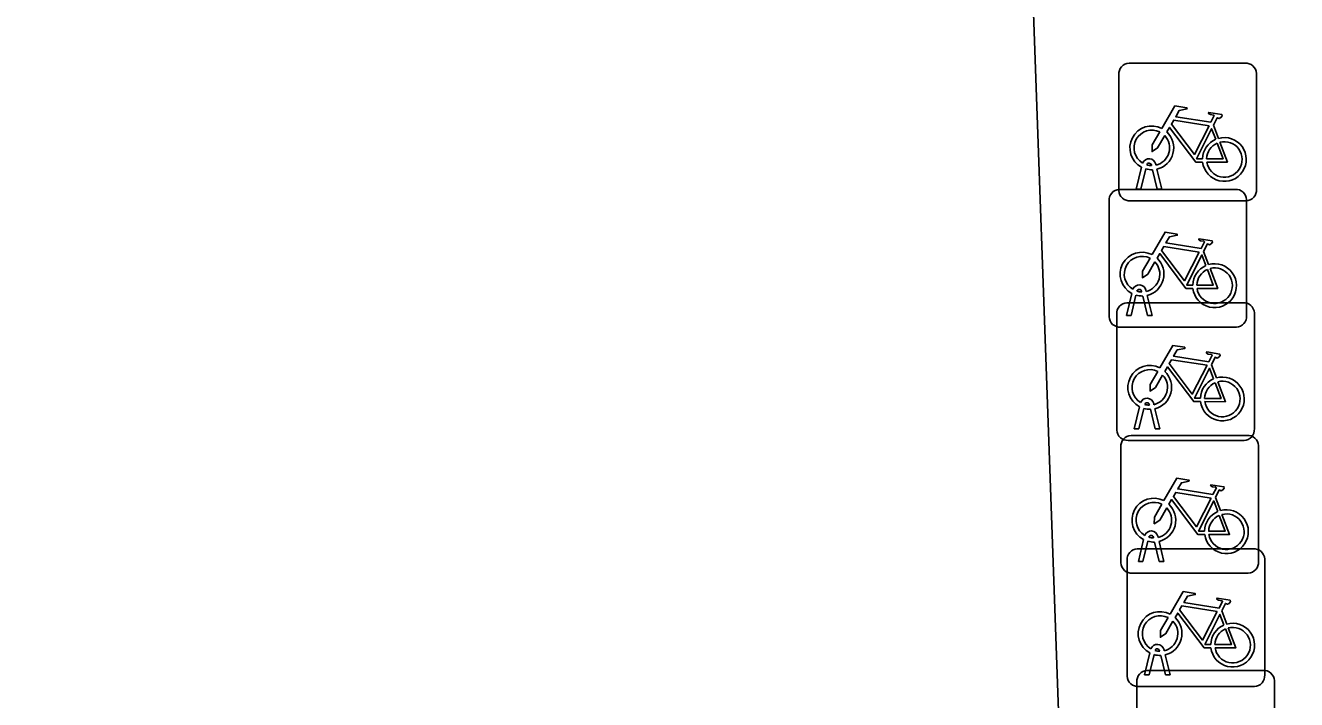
# Model space of a CAD drawing. Extents: x 161084 to 161928, y 385354 to 386522.
# Drawn here: x 161324.9 to 161334.13, y 386440.64 to 386445.53 of the extents above; entities that cross this region are included whole.
import ezdxf

# ---------------------------------------------------------------- set-up
doc = ezdxf.new("R2010")
doc.units = 0
for name, color, linetype in [('IMGEO_Fietsenrek', 7, 'Continuous'), ('IMGEO_Pand', 7, 'Continuous'), ('IMGEO_Voetpad_open', 7, 'Continuous')]:
    doc.layers.add(name, color=color, linetype=linetype)

msp = doc.modelspace()

# ---------------------------------------------------------------- linework, layer by layer
at = {"layer": 'IMGEO_Fietsenrek'}
for p, q in [((161332.9119, 386445.2605), (161333.7528, 386445.2605)), ((161333.7528, 386445.2605), (161332.9119, 386445.2605)), ((161332.8375, 386444.3359), (161332.8375, 386445.1768)), ((161332.8375, 386445.1768), (161332.8375, 386444.3359)), ((161333.8365, 386445.1861), (161333.8365, 386444.3452)), ((161333.8365, 386444.3452), (161333.8365, 386445.1861)), ((161333.5242, 386444.8102), (161333.5605, 386444.715)), ((161333.0749, 386444.5169), (161333.0739, 386444.5212)), ((161333.1056, 386444.5284), (161333.1074, 386444.5205)), ((161332.9645, 386444.3453), (161333.0028, 386444.5053)), ((161333.0332, 386444.4931), (161332.9979, 386444.3453)), ((161333.116, 386444.3453), (161333.0821, 386444.487)), ((161333.1144, 386444.4913), (161333.1494, 386444.3453)), ((161332.8409, 386444.3445), (161333.6818, 386444.3445)), ((161333.6818, 386444.3445), (161332.8409, 386444.3445)), ((161332.9979, 386444.3453), (161332.9645, 386444.3453)), ((161333.1494, 386444.3453), (161333.116, 386444.3453)), ((161332.7665, 386443.4199), (161332.7665, 386444.2608)), ((161332.7665, 386444.2608), (161332.7665, 386443.4199)), ((161333.7621, 386444.2615), (161332.9212, 386444.2615)), ((161332.9212, 386444.2615), (161333.7621, 386444.2615)), ((161333.7655, 386444.2701), (161333.7655, 386443.4292)), ((161333.7655, 386443.4292), (161333.7655, 386444.2701)), ((161333.4532, 386443.8942), (161333.4895, 386443.799)), ((161332.8935, 386443.4293), (161332.9318, 386443.5893)), ((161333.0039, 386443.6009), (161333.0029, 386443.6052)), ((161333.0346, 386443.6124), (161333.0364, 386443.6045)), ((161332.8969, 386443.5225), (161333.7378, 386443.5225)), ((161333.7378, 386443.5225), (161332.8969, 386443.5225)), ((161332.9622, 386443.5771), (161332.9269, 386443.4293)), ((161333.045, 386443.4293), (161333.0111, 386443.571)), ((161333.0434, 386443.5753), (161333.0784, 386443.4293)), ((161332.8225, 386442.5979), (161332.8225, 386443.4388)), ((161332.8225, 386443.4388), (161332.8225, 386442.5979)), ((161332.9269, 386443.4293), (161332.8935, 386443.4293)), ((161333.0784, 386443.4293), (161333.045, 386443.4293)), ((161333.8215, 386443.4481), (161333.8215, 386442.6072)), ((161333.8215, 386442.6072), (161333.8215, 386443.4481)), ((161333.6911, 386443.3455), (161332.8502, 386443.3455)), ((161332.8502, 386443.3455), (161333.6911, 386443.3455)), ((161333.5092, 386443.0722), (161333.5455, 386442.977)), ((161332.9495, 386442.6073), (161332.9878, 386442.7673)), ((161333.0599, 386442.7789), (161333.0589, 386442.7832)), ((161333.0906, 386442.7904), (161333.0924, 386442.7825)), ((161333.0182, 386442.7551), (161332.9829, 386442.6073)), ((161333.101, 386442.6073), (161333.0671, 386442.749)), ((161333.0994, 386442.7533), (161333.1344, 386442.6073)), ((161332.9829, 386442.6073), (161332.9495, 386442.6073)), ((161333.1344, 386442.6073), (161333.101, 386442.6073)), ((161333.7471, 386442.5235), (161332.9062, 386442.5235)), ((161332.9062, 386442.5235), (161333.7471, 386442.5235)), ((161332.9269, 386442.5595), (161333.7678, 386442.5595)), ((161333.7678, 386442.5595), (161332.9269, 386442.5595)), ((161333.8515, 386442.4851), (161333.8515, 386441.6442)), ((161333.8515, 386441.6442), (161333.8515, 386442.4851)), ((161332.8525, 386441.6349), (161332.8525, 386442.4758)), ((161332.8525, 386442.4758), (161332.8525, 386441.6349)), ((161333.5392, 386442.1092), (161333.5755, 386442.014)), ((161332.9795, 386441.6443), (161333.0178, 386441.8043)), ((161333.0482, 386441.7921), (161333.0129, 386441.6443)), ((161333.0899, 386441.8159), (161333.0889, 386441.8202)), ((161333.131, 386441.6443), (161333.0971, 386441.786)), ((161333.1206, 386441.8274), (161333.1224, 386441.8195)), ((161333.1294, 386441.7903), (161333.1644, 386441.6443)), ((161332.8975, 386440.8119), (161332.8975, 386441.6528)), ((161332.8975, 386441.6528), (161332.8975, 386440.8119)), ((161332.9719, 386441.7365), (161333.8128, 386441.7365)), ((161333.8128, 386441.7365), (161332.9719, 386441.7365)), ((161333.8965, 386441.6621), (161333.8965, 386440.8212)), ((161333.8965, 386440.8212), (161333.8965, 386441.6621)), ((161333.7771, 386441.5605), (161332.9362, 386441.5605)), ((161332.9362, 386441.5605), (161333.7771, 386441.5605)), ((161333.0129, 386441.6443), (161332.9795, 386441.6443)), ((161333.1644, 386441.6443), (161333.131, 386441.6443)), ((161333.5842, 386441.2862), (161333.6205, 386441.191)), ((161333.0245, 386440.8213), (161333.0628, 386440.9813)), ((161333.0932, 386440.9691), (161333.0579, 386440.8213)), ((161333.1349, 386440.9929), (161333.1339, 386440.9972)), ((161333.176, 386440.8213), (161333.1421, 386440.963)), ((161333.1656, 386441.0044), (161333.1674, 386440.9965)), ((161333.1744, 386440.9673), (161333.2094, 386440.8213)), ((161333.0579, 386440.8213), (161333.0245, 386440.8213)), ((161333.0429, 386440.8545), (161333.8838, 386440.8545)), ((161333.8838, 386440.8545), (161333.0429, 386440.8545)), ((161333.2094, 386440.8213), (161333.176, 386440.8213)), ((161332.9685, 386439.9299), (161332.9685, 386440.7708)), ((161332.9685, 386440.7708), (161332.9685, 386439.9299)), ((161333.8221, 386440.7375), (161332.9812, 386440.7375)), ((161332.9812, 386440.7375), (161333.8221, 386440.7375)), ((161333.9675, 386440.7801), (161333.9675, 386439.9392)), ((161333.9675, 386439.9392), (161333.9675, 386440.7801))]:
    msp.add_line(p, q, dxfattribs=at)
for points in [[(161333.1501, 386444.7872), (161333.2448, 386444.9507), (161333.331, 386444.9369), (161333.3327, 386444.9282), (161333.2766, 386444.9173), (161333.2504, 386444.872), (161333.5056, 386444.8312)], [(161333.5056, 386444.8312), (161333.5306, 386444.88), (161333.5255, 386444.884), (161333.5023, 386444.8877), (161333.4896, 386444.8952), (161333.4886, 386444.8983), (161333.4908, 386444.9029), (161333.5856, 386444.8878), (161333.5879, 386444.8775), (161333.5785, 386444.8651), (161333.5661, 386444.8587), (161333.5516, 386444.8649), (161333.5242, 386444.8102)], [(161333.4458, 386444.5425), (161333.3961, 386444.5426), (161333.2054, 386444.7943), (161333.1864, 386444.7615)], [(161333.4927, 386444.806), (161333.2359, 386444.847), (161333.2192, 386444.8182), (161333.3862, 386444.5979), (161333.4927, 386444.806)], [(161333.1708, 386444.7347), (161333.1192, 386444.6455), (161333.0793, 386444.6195), (161333.0805, 386444.667), (161333.135, 386444.7612)], [(161333.5407, 386444.708), (161333.5114, 386444.7848), (161333.402, 386444.5667), (161333.4447, 386444.5666)], [(161333.4747, 386444.5665), (161333.5946, 386444.5663), (161333.5514, 386444.6799)], [(161333.5712, 386444.6868), (161333.6262, 386444.5422), (161333.4761, 386444.5425)], [(161333.0791, 386443.8712), (161333.1738, 386444.0347), (161333.26, 386444.0209), (161333.2617, 386444.0122), (161333.2056, 386444.0013), (161333.1794, 386443.956), (161333.4346, 386443.9152)], [(161333.4346, 386443.9152), (161333.4596, 386443.964), (161333.4545, 386443.968), (161333.4313, 386443.9717), (161333.4186, 386443.9792), (161333.4176, 386443.9823), (161333.4198, 386443.9869), (161333.5146, 386443.9718), (161333.5169, 386443.9615), (161333.5075, 386443.9491), (161333.4951, 386443.9427), (161333.4806, 386443.9489), (161333.4532, 386443.8942)], [(161333.3748, 386443.6265), (161333.3251, 386443.6266), (161333.1344, 386443.8783), (161333.1154, 386443.8455)], [(161333.4217, 386443.89), (161333.1649, 386443.931), (161333.1482, 386443.9022), (161333.3152, 386443.6819), (161333.4217, 386443.89)], [(161333.4697, 386443.792), (161333.4404, 386443.8688), (161333.331, 386443.6507), (161333.3737, 386443.6506)], [(161333.0998, 386443.8187), (161333.0482, 386443.7295), (161333.0083, 386443.7035), (161333.0095, 386443.751), (161333.064, 386443.8452)], [(161333.4037, 386443.6505), (161333.5236, 386443.6503), (161333.4804, 386443.7639)], [(161333.5002, 386443.7708), (161333.5552, 386443.6262), (161333.4051, 386443.6265)], [(161333.1351, 386443.0492), (161333.2298, 386443.2127), (161333.316, 386443.1989), (161333.3177, 386443.1902), (161333.2616, 386443.1793), (161333.2354, 386443.134), (161333.4906, 386443.0932)], [(161333.4906, 386443.0932), (161333.5156, 386443.142), (161333.5105, 386443.146), (161333.4873, 386443.1497), (161333.4746, 386443.1572), (161333.4736, 386443.1603), (161333.4758, 386443.1649), (161333.5706, 386443.1498), (161333.5729, 386443.1395), (161333.5635, 386443.1271), (161333.5511, 386443.1207), (161333.5366, 386443.1269), (161333.5092, 386443.0722)], [(161333.4308, 386442.8045), (161333.3811, 386442.8046), (161333.1904, 386443.0563), (161333.1714, 386443.0235)], [(161333.4777, 386443.068), (161333.2209, 386443.109), (161333.2042, 386443.0802), (161333.3712, 386442.8599), (161333.4777, 386443.068)], [(161333.5257, 386442.97), (161333.4964, 386443.0468), (161333.387, 386442.8287), (161333.4297, 386442.8286)], [(161333.1558, 386442.9967), (161333.1042, 386442.9075), (161333.0643, 386442.8815), (161333.0655, 386442.929), (161333.12, 386443.0232)], [(161333.5562, 386442.9488), (161333.6112, 386442.8042), (161333.4611, 386442.8045)], [(161333.4597, 386442.8285), (161333.5796, 386442.8283), (161333.5364, 386442.9419)], [(161333.1651, 386442.0862), (161333.2598, 386442.2497), (161333.346, 386442.2359), (161333.3477, 386442.2272), (161333.2916, 386442.2163), (161333.2654, 386442.171), (161333.5206, 386442.1302)], [(161333.5077, 386442.105), (161333.2509, 386442.146), (161333.2342, 386442.1172), (161333.4012, 386441.8969), (161333.5077, 386442.105)], [(161333.5206, 386442.1302), (161333.5456, 386442.179), (161333.5405, 386442.183), (161333.5173, 386442.1867), (161333.5046, 386442.1942), (161333.5036, 386442.1973), (161333.5058, 386442.2019), (161333.6006, 386442.1868), (161333.6029, 386442.1765), (161333.5935, 386442.1641), (161333.5811, 386442.1577), (161333.5666, 386442.1639), (161333.5392, 386442.1092)], [(161333.1858, 386442.0337), (161333.1342, 386441.9445), (161333.0943, 386441.9185), (161333.0955, 386441.966), (161333.15, 386442.0602)], [(161333.4608, 386441.8415), (161333.4111, 386441.8416), (161333.2204, 386442.0933), (161333.2014, 386442.0605)], [(161333.5557, 386442.007), (161333.5264, 386442.0838), (161333.417, 386441.8657), (161333.4597, 386441.8656)], [(161333.4897, 386441.8655), (161333.6096, 386441.8653), (161333.5664, 386441.9789)], [(161333.5862, 386441.9858), (161333.6412, 386441.8412), (161333.4911, 386441.8415)], [(161333.2101, 386441.2632), (161333.3048, 386441.4267), (161333.391, 386441.4129), (161333.3927, 386441.4042), (161333.3366, 386441.3933), (161333.3104, 386441.348), (161333.5656, 386441.3072)], [(161333.5656, 386441.3072), (161333.5906, 386441.356), (161333.5855, 386441.36), (161333.5623, 386441.3637), (161333.5496, 386441.3712), (161333.5486, 386441.3743), (161333.5508, 386441.3789), (161333.6456, 386441.3638), (161333.6479, 386441.3535), (161333.6385, 386441.3411), (161333.6261, 386441.3347), (161333.6116, 386441.3409), (161333.5842, 386441.2862)], [(161333.5527, 386441.282), (161333.2959, 386441.323), (161333.2792, 386441.2942), (161333.4462, 386441.0739), (161333.5527, 386441.282)], [(161333.2308, 386441.2107), (161333.1792, 386441.1215), (161333.1393, 386441.0955), (161333.1405, 386441.143), (161333.195, 386441.2372)], [(161333.5058, 386441.0185), (161333.4561, 386441.0186), (161333.2654, 386441.2703), (161333.2464, 386441.2375)], [(161333.6007, 386441.184), (161333.5714, 386441.2608), (161333.462, 386441.0427), (161333.5047, 386441.0426)], [(161333.5347, 386441.0425), (161333.6546, 386441.0423), (161333.6114, 386441.1559)], [(161333.6312, 386441.1628), (161333.6862, 386441.0182), (161333.5361, 386441.0185)]]:
    msp.add_lwpolyline(points, dxfattribs=at)
for centre, radius, start, end in [((161332.9152, 386445.1826), 0.0779, 92.4484, 184.28452), ((161332.9152, 386445.1826), 0.0779, 92.4484, 184.28452), ((161333.7586, 386445.1828), 0.0779, 2.4484, 94.28452), ((161333.7586, 386445.1828), 0.0779, 2.4484, 94.28452), ((161333.0771, 386444.6459), 0.159, 62.67661, 242.13685), ((161333.0771, 386444.6459), 0.129, 63.31916, 238.90302), ((161333.0771, 386444.6459), 0.129, 283.60429, 43.43025), ((161333.0771, 386444.6459), 0.159, 283.5766, 46.60424), ((161333.6037, 386444.5619), 0.159, 113.3408, 178.32165), ((161333.6037, 386444.5619), 0.159, 187.0065, 105.77075), ((161333.6037, 386444.5619), 0.129, 113.92302, 177.95563), ((161333.6037, 386444.5619), 0.129, 188.67146, 104.58832), ((161333.0569, 386444.5173), 0.0499, 12.8025, 158.69338), ((161333.0569, 386444.5173), 0.0174, 12.8025, 163.45023), ((161333.0771, 386444.6459), 0.129, 253.41502, 269.02044), ((161333.0771, 386444.6459), 0.159, 253.99666, 271.78671), ((161332.8442, 386444.2666), 0.0779, 92.4484, 184.28452), ((161332.8442, 386444.2666), 0.0779, 92.4484, 184.28452), ((161332.9154, 386444.3392), 0.0779, 182.4484, 274.28452), ((161332.9154, 386444.3392), 0.0779, 182.4484, 274.28452), ((161333.6876, 386444.2668), 0.0779, 2.4484, 94.28452), ((161333.6876, 386444.2668), 0.0779, 2.4484, 94.28452), ((161333.7588, 386444.3394), 0.0779, 272.4484, 4.28452), ((161333.7588, 386444.3394), 0.0779, 272.4484, 4.28452), ((161333.0061, 386443.7299), 0.159, 62.67661, 242.13685), ((161333.0061, 386443.7299), 0.129, 63.31916, 238.90302), ((161333.0061, 386443.7299), 0.129, 283.60429, 43.43025), ((161333.0061, 386443.7299), 0.159, 283.5766, 46.60424), ((161333.5327, 386443.6459), 0.159, 113.3408, 178.32165), ((161333.5327, 386443.6459), 0.159, 187.0065, 105.77075), ((161333.5327, 386443.6459), 0.129, 188.67146, 104.58832), ((161333.5327, 386443.6459), 0.129, 113.92302, 177.95563), ((161332.9859, 386443.6013), 0.0499, 12.8025, 158.69338), ((161332.9859, 386443.6013), 0.0174, 12.8025, 163.45023), ((161333.0061, 386443.7299), 0.129, 253.41502, 269.02044), ((161332.9002, 386443.4446), 0.0779, 92.4484, 184.28452), ((161332.9002, 386443.4446), 0.0779, 92.4484, 184.28452), ((161333.0061, 386443.7299), 0.159, 253.99666, 271.78671), ((161333.7436, 386443.4448), 0.0779, 2.4484, 94.28452), ((161333.7436, 386443.4448), 0.0779, 2.4484, 94.28452), ((161332.8444, 386443.4232), 0.0779, 182.4484, 274.28452), ((161332.8444, 386443.4232), 0.0779, 182.4484, 274.28452), ((161333.6878, 386443.4234), 0.0779, 272.4484, 4.28452), ((161333.6878, 386443.4234), 0.0779, 272.4484, 4.28452), ((161333.0621, 386442.9079), 0.159, 62.67661, 242.13685), ((161333.0621, 386442.9079), 0.129, 63.31916, 238.90302), ((161333.0621, 386442.9079), 0.129, 283.60429, 43.43025), ((161333.0621, 386442.9079), 0.159, 283.5766, 46.60424), ((161333.5887, 386442.8239), 0.159, 113.3408, 178.32165), ((161333.5887, 386442.8239), 0.159, 187.0065, 105.77075), ((161333.5887, 386442.8239), 0.129, 188.67146, 104.58832), ((161333.5887, 386442.8239), 0.129, 113.92302, 177.95563), ((161333.0419, 386442.7793), 0.0499, 12.8025, 158.69338), ((161333.0419, 386442.7793), 0.0174, 12.8025, 163.45023), ((161333.0621, 386442.9079), 0.129, 253.41502, 269.02044), ((161333.0621, 386442.9079), 0.159, 253.99666, 271.78671), ((161332.9004, 386442.6012), 0.0779, 182.4484, 274.28452), ((161332.9004, 386442.6012), 0.0779, 182.4484, 274.28452), ((161333.7438, 386442.6014), 0.0779, 272.4484, 4.28452), ((161333.7438, 386442.6014), 0.0779, 272.4484, 4.28452), ((161332.9302, 386442.4816), 0.0779, 92.4484, 184.28452), ((161332.9302, 386442.4816), 0.0779, 92.4484, 184.28452), ((161333.7736, 386442.4818), 0.0779, 2.4484, 94.28452), ((161333.7736, 386442.4818), 0.0779, 2.4484, 94.28452), ((161333.0921, 386441.9449), 0.159, 62.67661, 242.13685), ((161333.0921, 386441.9449), 0.129, 63.31916, 238.90302), ((161333.0921, 386441.9449), 0.129, 283.60429, 43.43025), ((161333.0921, 386441.9449), 0.159, 283.5766, 46.60424), ((161333.6187, 386441.8609), 0.159, 113.3408, 178.32165), ((161333.6187, 386441.8609), 0.159, 187.0065, 105.77075), ((161333.6187, 386441.8609), 0.129, 113.92302, 177.95563), ((161333.6187, 386441.8609), 0.129, 188.67146, 104.58832), ((161333.0719, 386441.8163), 0.0499, 12.8025, 158.69338), ((161333.0921, 386441.9449), 0.159, 253.99666, 271.78671), ((161333.0719, 386441.8163), 0.0174, 12.8025, 163.45023), ((161333.0921, 386441.9449), 0.129, 253.41502, 269.02044), ((161332.9752, 386441.6586), 0.0779, 92.4484, 184.28452), ((161332.9752, 386441.6586), 0.0779, 92.4484, 184.28452), ((161333.8186, 386441.6588), 0.0779, 2.4484, 94.28452), ((161333.8186, 386441.6588), 0.0779, 2.4484, 94.28452), ((161332.9304, 386441.6382), 0.0779, 182.4484, 274.28452), ((161332.9304, 386441.6382), 0.0779, 182.4484, 274.28452), ((161333.7738, 386441.6384), 0.0779, 272.4484, 4.28452), ((161333.7738, 386441.6384), 0.0779, 272.4484, 4.28452), ((161333.1371, 386441.1219), 0.159, 62.67661, 242.13685), ((161333.1371, 386441.1219), 0.129, 63.31916, 238.90302), ((161333.1371, 386441.1219), 0.129, 283.60429, 43.43025), ((161333.1371, 386441.1219), 0.159, 283.5766, 46.60424), ((161333.6637, 386441.0379), 0.159, 187.0065, 105.77075), ((161333.6637, 386441.0379), 0.159, 113.3408, 178.32165), ((161333.6637, 386441.0379), 0.129, 113.92302, 177.95563), ((161333.6637, 386441.0379), 0.129, 188.67146, 104.58832), ((161333.1169, 386440.9933), 0.0499, 12.8025, 158.69338), ((161333.1169, 386440.9933), 0.0174, 12.8025, 163.45023), ((161333.1371, 386441.1219), 0.159, 253.99666, 271.78671), ((161333.1371, 386441.1219), 0.129, 253.41502, 269.02044), ((161333.0462, 386440.7766), 0.0779, 92.4484, 184.28452), ((161333.0462, 386440.7766), 0.0779, 92.4484, 184.28452), ((161333.8188, 386440.8154), 0.0779, 272.4484, 4.28452), ((161333.8188, 386440.8154), 0.0779, 272.4484, 4.28452), ((161333.8896, 386440.7768), 0.0779, 2.4484, 94.28452), ((161333.8896, 386440.7768), 0.0779, 2.4484, 94.28452), ((161332.9754, 386440.8152), 0.0779, 182.4484, 274.28452), ((161332.9754, 386440.8152), 0.0779, 182.4484, 274.28452)]:
    msp.add_arc(centre, radius, start, end, dxfattribs=at)
at = {"layer": 'IMGEO_Pand'}
msp.add_lwpolyline([(161293.641, 386390.105), (161326.176, 386391.304), (161329.852, 386391.439), (161334.128, 386391.597), (161333.981, 386395.715), (161333.853, 386400.186), (161332.054, 386400.121), (161331.897, 386404.459), (161333.696, 386404.523), (161333.396, 386412.899), (161319.47, 386412.4), (161319.306, 386415.535), (161319.289, 386415.848), (161318.93, 386422.703), (161331.167, 386423.085), (161331.152, 386423.483), (161330.696, 386436.283), (161332.549, 386436.371), (161331.756, 386458.523), (161305.962, 386457.591), (161305.965, 386457.491), (161303.542, 386455.014)], dxfattribs=at)
at = {"layer": 'IMGEO_Voetpad_open'}
msp.add_lwpolyline([(161303.542, 386455.014), (161305.965, 386457.491), (161305.962, 386457.591), (161331.756, 386458.523), (161332.549, 386436.371), (161333.012, 386423.549)], dxfattribs=at)

doc.saveas('drawing.dxf')
